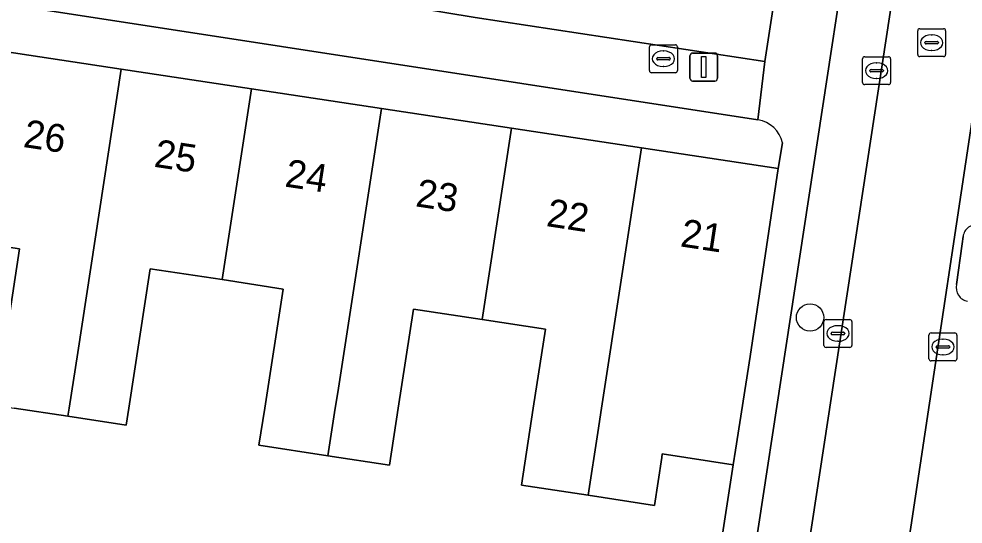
# Model space of a CAD drawing. Extents: x 162172 to 163187, y 382874 to 383685.
# Drawn here: x 163016.11 to 163049.92, y 383245.85 to 383263.94 of the extents above; entities that cross this region are included whole.
import ezdxf

# ---------------------------------------------------------------- set-up
doc = ezdxf.new("R2010")
doc.units = 0
for name, color, linetype in [('IMGEO_Boom', 7, 'Continuous'), ('IMGEO_Brandkraan', 7, 'Continuous'), ('IMGEO_Erf', 7, 'Continuous'), ('IMGEO_Groenvoorziening', 7, 'Continuous'), ('IMGEO_Kolk', 7, 'Continuous'), ('IMGEO_Lichtmast', 7, 'Continuous'), ('IMGEO_Muur', 7, 'Continuous'), ('IMGEO_Pand', 7, 'Continuous'), ('IMGEO_Pand_nummerreeks', 7, 'Continuous'), ('IMGEO_Parkeervlak_open', 7, 'Continuous'), ('IMGEO_Rijbaan_lokaal_open', 7, 'Continuous'), ('IMGEO_Rioolput', 7, 'Continuous'), ('IMGEO_Voetpad_open', 7, 'Continuous')]:
    doc.layers.add(name, color=color, linetype=linetype)

msp = doc.modelspace()

# ---------------------------------------------------------------- linework, layer by layer
at = {"layer": 'IMGEO_Boom'}
msp.add_circle((163044.439, 383253.245), 0.489, dxfattribs=at)
at = {"layer": 'IMGEO_Brandkraan'}
for p, q in [((163038.689, 383262.087), (163038.689, 383262.939)), ((163038.764, 383263.013), (163039.616, 383263.013)), ((163039.177, 383262.793), (163039.202, 383262.793)), ((163039.69, 383262.939), (163039.69, 383262.087)), ((163038.948, 383262.507), (163038.948, 383262.519)), ((163039.386, 383262.47), (163038.988, 383262.47)), ((163038.991, 383262.556), (163039.389, 383262.556)), ((163039.432, 383262.519), (163039.432, 383262.507)), ((163039.2, 383262.233), (163039.175, 383262.233)), ((163039.616, 383262.013), (163038.764, 383262.013))]:
    msp.add_line(p, q, dxfattribs=at)
for points in [[(163038.689, 383262.087), (163038.689, 383262.939)], [(163038.764, 383263.013), (163039.616, 383263.013)], [(163039.69, 383262.939), (163039.69, 383262.087)], [(163039.616, 383262.013), (163038.764, 383262.013)]]:
    msp.add_lwpolyline(points, dxfattribs=at)
for centre, radius, start, end in [((163038.766, 383262.937), 0.0765, 91.552, 178.448), ((163038.766, 383262.937), 0.0765, 91.552, 178.448), ((163039.614, 383262.937), 0.0765, 1.552, 88.448), ((163039.614, 383262.937), 0.0765, 1.552, 88.448), ((163038.988, 383262.516), 0.0403, 85.8775, 175.7526), ((163038.985, 383262.506), 0.0366, 178.938, 274.7102), ((163039.389, 383262.513), 0.043, 264.8664, 352.4533), ((163039.393, 383262.518), 0.0386, 1.7309, 96.639), ((163038.766, 383262.089), 0.0765, 181.552, 268.448), ((163038.766, 383262.089), 0.0765, 181.552, 268.448), ((163039.614, 383262.089), 0.0765, 271.552, 358.448), ((163039.614, 383262.089), 0.0765, 271.552, 358.448)]:
    msp.add_arc(centre, radius, start, end, dxfattribs=at)
for centre, major_axis, ratio, start_param, end_param in [((163039.176, 383262.513), (-0.387, 0.002), 0.722429, 4.712389, 7.853982), ((163039.201, 383262.513), (-0.39, 0.002), 0.717154, 1.570796, 4.712389)]:
    msp.add_ellipse(centre, major_axis=major_axis, ratio=ratio, start_param=start_param, end_param=end_param, dxfattribs=at)
at = {"layer": 'IMGEO_Erf'}
for points in [[(163042.573, 383260.331), (163000, 383266.891), (162992.357, 383268.069)], [(162991.407, 383267.283), (162991.274, 383266.454), (162996.382, 383265.68), (163000, 383265.131), (163001.154, 383264.956), (163005.81, 383264.252), (163010.466, 383263.548), (163015.122, 383262.843), (163019.778, 383262.139), (163024.435, 383261.434), (163029.091, 383260.73), (163033.747, 383260.025), (163038.403, 383259.321), (163043.302, 383258.58), (163043.453, 383259.501)], [(163015.274, 383250.101), (163016.135, 383255.701), (163014.073, 383256.016)], [(163039.68, 383234.953), (163041.692, 383247.97), (163039.15, 383248.361), (163039.13, 383248.231), (163038.866, 383246.513), (163036.489, 383246.879), (163034.107, 383247.244), (163034.531, 383250), (163034.965, 383252.825), (163032.694, 383253.173), (163030.237, 383253.547), (163029.692, 383250), (163029.378, 383247.961), (163027.178, 383248.295), (163024.708, 383248.67), (163024.912, 383250), (163025.568, 383254.26), (163023.385, 383254.605), (163020.81, 383254.987), (163020.043, 383250), (163019.949, 383249.392), (163017.866, 383249.708), (163015.942, 383250)]]:
    msp.add_lwpolyline(points, dxfattribs=at)
msp.add_arc((163042.382, 383259.247), 1.101, 13.336, 80.0137, dxfattribs=at)
at = {"layer": 'IMGEO_Groenvoorziening'}
msp.add_lwpolyline([(163037.793, 383275.104), (163027.16, 383272.057), (163026.073, 383265.053), (163032.443, 383263.993), (163042.825, 383262.415), (163045.084, 383277.184)], close=True, dxfattribs=at)
at = {"layer": 'IMGEO_Kolk'}
for p, q in [((163046.322, 383261.661), (163046.322, 383262.513)), ((163046.397, 383262.587), (163047.249, 383262.587)), ((163047.323, 383262.513), (163047.323, 383261.661)), ((163046.581, 383262.081), (163046.581, 383262.093)), ((163046.624, 383262.13), (163047.022, 383262.13)), ((163046.81, 383262.367), (163046.835, 383262.367)), ((163047.065, 383262.093), (163047.065, 383262.081)), ((163047.019, 383262.044), (163046.621, 383262.044)), ((163046.833, 383261.807), (163046.808, 383261.807)), ((163047.249, 383261.587), (163046.397, 383261.587)), ((163044.937, 383252.249), (163044.937, 383253.101)), ((163045.012, 383253.175), (163045.864, 383253.175)), ((163045.425, 383252.955), (163045.45, 383252.955)), ((163045.938, 383253.101), (163045.938, 383252.249)), ((163045.196, 383252.669), (163045.196, 383252.681)), ((163045.634, 383252.632), (163045.236, 383252.632)), ((163045.239, 383252.718), (163045.637, 383252.718)), ((163045.68, 383252.681), (163045.68, 383252.669)), ((163048.697, 383251.767), (163048.697, 383252.619)), ((163048.772, 383252.693), (163049.624, 383252.693)), ((163049.698, 383252.619), (163049.698, 383251.767)), ((163045.448, 383252.395), (163045.423, 383252.395)), ((163049.185, 383252.473), (163049.21, 383252.473)), ((163045.864, 383252.175), (163045.012, 383252.175)), ((163048.956, 383252.187), (163048.956, 383252.199)), ((163049.394, 383252.15), (163048.996, 383252.15)), ((163048.999, 383252.236), (163049.397, 383252.236)), ((163049.44, 383252.199), (163049.44, 383252.187)), ((163049.624, 383251.693), (163048.772, 383251.693)), ((163049.208, 383251.913), (163049.183, 383251.913))]:
    msp.add_line(p, q, dxfattribs=at)
for points in [[(163046.322, 383261.661), (163046.322, 383262.513)], [(163046.397, 383262.587), (163047.249, 383262.587)], [(163047.323, 383262.513), (163047.323, 383261.661)], [(163047.249, 383261.587), (163046.397, 383261.587)], [(163044.937, 383252.249), (163044.937, 383253.101)], [(163045.012, 383253.175), (163045.864, 383253.175)], [(163045.938, 383253.101), (163045.938, 383252.249)], [(163048.697, 383251.767), (163048.697, 383252.619)], [(163048.772, 383252.693), (163049.624, 383252.693)], [(163049.698, 383252.619), (163049.698, 383251.767)], [(163045.864, 383252.175), (163045.012, 383252.175)], [(163049.624, 383251.693), (163048.772, 383251.693)]]:
    msp.add_lwpolyline(points, dxfattribs=at)
for centre, radius, start, end in [((163046.399, 383262.511), 0.0765, 91.552, 178.448), ((163046.399, 383262.511), 0.0765, 91.552, 178.448), ((163047.247, 383262.511), 0.0765, 1.552, 88.448), ((163047.247, 383262.511), 0.0765, 1.552, 88.448), ((163046.621, 383262.09), 0.0403, 85.8775, 175.7526), ((163046.618, 383262.08), 0.0366, 178.938, 274.7102), ((163047.022, 383262.087), 0.043, 264.8664, 352.4533), ((163047.026, 383262.092), 0.0386, 1.7309, 96.639), ((163046.399, 383261.663), 0.0765, 181.552, 268.448), ((163046.399, 383261.663), 0.0765, 181.552, 268.448), ((163047.247, 383261.663), 0.0765, 271.552, 358.448), ((163047.247, 383261.663), 0.0765, 271.552, 358.448), ((163045.014, 383253.099), 0.0765, 91.552, 178.448), ((163045.014, 383253.099), 0.0765, 91.552, 178.448), ((163045.862, 383253.099), 0.0765, 1.552, 88.448), ((163045.862, 383253.099), 0.0765, 1.552, 88.448), ((163045.236, 383252.678), 0.0403, 85.8775, 175.7526), ((163045.233, 383252.668), 0.0366, 178.938, 274.7102), ((163045.637, 383252.675), 0.043, 264.8664, 352.4533), ((163045.641, 383252.68), 0.0386, 1.7309, 96.639), ((163048.774, 383252.617), 0.0765, 91.552, 178.448), ((163048.774, 383252.617), 0.0765, 91.552, 178.448), ((163049.622, 383252.617), 0.0765, 1.552, 88.448), ((163049.622, 383252.617), 0.0765, 1.552, 88.448), ((163045.014, 383252.251), 0.0765, 181.552, 268.448), ((163045.014, 383252.251), 0.0765, 181.552, 268.448), ((163045.862, 383252.251), 0.0765, 271.552, 358.448), ((163045.862, 383252.251), 0.0765, 271.552, 358.448), ((163048.996, 383252.196), 0.0403, 85.8775, 175.7526), ((163048.993, 383252.186), 0.0366, 178.938, 274.7102), ((163049.397, 383252.193), 0.043, 264.8664, 352.4533), ((163049.401, 383252.198), 0.0386, 1.7309, 96.639), ((163048.774, 383251.769), 0.0765, 181.552, 268.448), ((163048.774, 383251.769), 0.0765, 181.552, 268.448), ((163049.622, 383251.769), 0.0765, 271.552, 358.448), ((163049.622, 383251.769), 0.0765, 271.552, 358.448)]:
    msp.add_arc(centre, radius, start, end, dxfattribs=at)
for centre, major_axis, ratio, start_param, end_param in [((163046.809, 383262.087), (-0.387, 0.002), 0.722429, 4.712389, 7.853982), ((163046.834, 383262.087), (-0.39, 0.002), 0.717154, 1.570796, 4.712389), ((163045.424, 383252.675), (-0.387, 0.002), 0.722429, 4.712389, 7.853982), ((163045.449, 383252.675), (-0.39, 0.002), 0.717154, 1.570796, 4.712389), ((163049.184, 383252.193), (-0.387, 0.002), 0.722429, 4.712389, 7.853982), ((163049.209, 383252.193), (-0.39, 0.002), 0.717154, 1.570796, 4.712389)]:
    msp.add_ellipse(centre, major_axis=major_axis, ratio=ratio, start_param=start_param, end_param=end_param, dxfattribs=at)
at = {"layer": 'IMGEO_Lichtmast'}
for p, q in [((163040.136, 383261.816), (163040.136, 383262.616)), ((163040.136, 383262.616), (163040.136, 383261.816)), ((163040.236, 383262.716), (163041.026, 383262.716)), ((163041.026, 383262.716), (163040.236, 383262.716)), ((163041.126, 383262.616), (163041.126, 383261.816)), ((163041.126, 383261.816), (163041.126, 383262.616)), ((163041.026, 383261.716), (163040.236, 383261.716)), ((163040.236, 383261.716), (163041.026, 383261.716))]:
    msp.add_line(p, q, dxfattribs=at)
msp.add_lwpolyline([(163040.556, 383262.591), (163040.706, 383262.591), (163040.706, 383261.841), (163040.556, 383261.841), (163040.556, 383262.591)], dxfattribs=at)
for centre, start, end in [((163040.236, 383262.616), 90, 180), ((163040.236, 383262.616), 90, 180), ((163041.026, 383262.616), 0, 90), ((163041.026, 383262.616), 360, 90), ((163040.236, 383261.816), 180, 270), ((163040.236, 383261.816), 180, 270), ((163041.026, 383261.816), 270, 0), ((163041.026, 383261.816), 270, 0)]:
    msp.add_arc(centre, 0.1, start, end, dxfattribs=at)
at = {"layer": 'IMGEO_Muur'}
msp.add_lwpolyline([(163039.68, 383234.953), (163041.773, 383248.496)], dxfattribs=at)
at = {"layer": 'IMGEO_Pand'}
for points in [[(163014.073, 383256.016), (163016.135, 383255.701), (163015.274, 383250.101), (163015.942, 383250), (163017.866, 383249.708), (163017.911, 383250), (163018.218, 383251.993), (163019.778, 383262.139), (163015.122, 383262.843)], [(163024.435, 383261.434), (163019.778, 383262.139), (163018.218, 383251.993), (163017.911, 383250), (163017.866, 383249.708), (163019.949, 383249.392), (163020.043, 383250), (163020.81, 383254.987), (163023.385, 383254.605)], [(163024.435, 383261.434), (163023.385, 383254.605), (163025.568, 383254.26), (163024.912, 383250), (163024.708, 383248.67), (163027.178, 383248.295), (163027.441, 383250), (163027.527, 383250.561), (163029.091, 383260.73)], [(163032.694, 383253.173), (163033.747, 383260.025), (163029.091, 383260.73), (163027.527, 383250.561), (163027.441, 383250), (163027.178, 383248.295), (163029.378, 383247.961), (163029.692, 383250), (163030.237, 383253.547)], [(163032.694, 383253.173), (163034.965, 383252.825), (163034.531, 383250), (163034.107, 383247.244), (163036.489, 383246.879), (163036.836, 383249.13), (163036.97, 383250), (163038.403, 383259.321), (163033.747, 383260.025)], [(163043.302, 383258.58), (163038.403, 383259.321), (163036.97, 383250), (163036.836, 383249.13), (163036.489, 383246.879), (163038.866, 383246.513), (163039.13, 383248.231), (163039.15, 383248.361), (163041.692, 383247.97), (163041.773, 383248.496), (163042.291, 383251.846)]]:
    msp.add_lwpolyline(points, close=True, dxfattribs=at)
at = {"layer": 'IMGEO_Parkeervlak_open'}
for points in [[(163041.863, 383228.565), (163041.878, 383228.662), (163042.268, 383231.213), (163049.554, 383278.864)], [(163052.957, 383278.34), (163045.786, 383230.678), (163045.636, 383229.68), (163045.404, 383228.141), (163038.236, 383180.621), (163037.85, 383178.065), (163037.751, 383177.408), (163031.1, 383133.102), (163030.962, 383132.202)], [(163047.601, 383278.546), (163047.34, 383276.837), (163040.959, 383235.075)], [(163049.682, 383254.428), (163049.881, 383255.888), (163049.92, 383256.144)]]:
    msp.add_lwpolyline(points, dxfattribs=at)
for centre, radius, start, end in [((163050.391, 383256.096), 0.474, 76.0936, 174.2185), ((163050.175, 383254.323), 0.504, 168.0151, 259.0554)]:
    msp.add_arc(centre, radius, start, end, dxfattribs=at)
at = {"layer": 'IMGEO_Rijbaan_lokaal_open'}
msp.add_lwpolyline([(163049.554, 383278.864), (163042.268, 383231.213), (163045.786, 383230.678), (163052.957, 383278.34)], dxfattribs=at)
at = {"layer": 'IMGEO_Rioolput'}
for p, q in [((163048.293, 383262.664), (163048.293, 383263.516)), ((163048.368, 383263.59), (163049.22, 383263.59)), ((163049.294, 383263.516), (163049.294, 383262.664)), ((163048.552, 383263.084), (163048.552, 383263.096)), ((163048.595, 383263.133), (163048.993, 383263.133)), ((163048.781, 383263.37), (163048.806, 383263.37)), ((163049.036, 383263.096), (163049.036, 383263.084)), ((163048.99, 383263.047), (163048.592, 383263.047)), ((163048.804, 383262.81), (163048.779, 383262.81)), ((163049.22, 383262.59), (163048.368, 383262.59))]:
    msp.add_line(p, q, dxfattribs=at)
for points in [[(163048.293, 383262.664), (163048.293, 383263.516)], [(163048.368, 383263.59), (163049.22, 383263.59)], [(163049.294, 383263.516), (163049.294, 383262.664)], [(163049.22, 383262.59), (163048.368, 383262.59)]]:
    msp.add_lwpolyline(points, dxfattribs=at)
for centre, radius, start, end in [((163048.37, 383263.514), 0.0765, 91.552, 178.448), ((163048.37, 383263.514), 0.0765, 91.552, 178.448), ((163049.218, 383263.514), 0.0765, 1.552, 88.448), ((163049.218, 383263.514), 0.0765, 1.552, 88.448), ((163048.592, 383263.093), 0.0403, 85.8775, 175.7526), ((163048.589, 383263.083), 0.0366, 178.938, 274.7102), ((163048.993, 383263.09), 0.043, 264.8664, 352.4533), ((163048.997, 383263.095), 0.0386, 1.7309, 96.639), ((163048.37, 383262.666), 0.0765, 181.552, 268.448), ((163048.37, 383262.666), 0.0765, 181.552, 268.448), ((163049.218, 383262.666), 0.0765, 271.552, 358.448), ((163049.218, 383262.666), 0.0765, 271.552, 358.448)]:
    msp.add_arc(centre, radius, start, end, dxfattribs=at)
for centre, major_axis, ratio, start_param, end_param in [((163048.78, 383263.09), (-0.387, 0.002), 0.722429, 4.712389, 7.853982), ((163048.805, 383263.09), (-0.39, 0.002), 0.717154, 1.570796, 4.712389)]:
    msp.add_ellipse(centre, major_axis=major_axis, ratio=ratio, start_param=start_param, end_param=end_param, dxfattribs=at)
at = {"layer": 'IMGEO_Voetpad_open'}
for points in [[(163040.959, 383235.075), (163047.34, 383276.837), (163045.084, 383277.184), (163042.825, 383262.415), (163042.573, 383260.331)], [(162987.607, 383269.67), (162987.498, 383268.807), (162992.357, 383268.069), (163000, 383266.891), (163042.573, 383260.331), (163042.825, 383262.415), (163032.443, 383263.993), (163026.073, 383265.053), (163019.577, 383266.061)], [(163043.453, 383259.501), (163043.302, 383258.58), (163042.291, 383251.846), (163041.773, 383248.496), (163041.692, 383247.97), (163039.68, 383234.953), (163039.263, 383232.162), (163039.037, 383230.674), (163024.437, 383134.63), (163024.221, 383133.207), (163023.786, 383130.253), (163021.966, 383121.901), (163019.497, 383110.642), (163018.734, 383110.811), (163018.493, 383109.759)], [(163049.92, 383256.144), (163049.881, 383255.888), (163049.682, 383254.428)]]:
    msp.add_lwpolyline(points, dxfattribs=at)
for centre, radius, start, end in [((163042.382, 383259.247), 1.101, 13.336, 80.0137), ((163050.391, 383256.096), 0.474, 76.0936, 174.2185), ((163050.175, 383254.323), 0.504, 168.0151, 259.0554)]:
    msp.add_arc(centre, radius, start, end, dxfattribs=at)

# ---------------------------------------------------------------- texts
at = {"layer": 'IMGEO_Pand_nummerreeks'}
for s, rotation, p in [('26', 351.3977, (163016.237, 383259.357)), ('25', 351.3977, (163020.92, 383258.649)), ('24', 351.3977, (163025.603, 383257.94)), ('23', 351.3977, (163030.286, 383257.232)), ('22', 351.3977, (163034.967, 383256.524)), ('21', 351.3999, (163039.765, 383255.797))]:
    msp.add_text(s, height=1, rotation=rotation, dxfattribs=at).set_placement(p)

doc.saveas('drawing.dxf')
